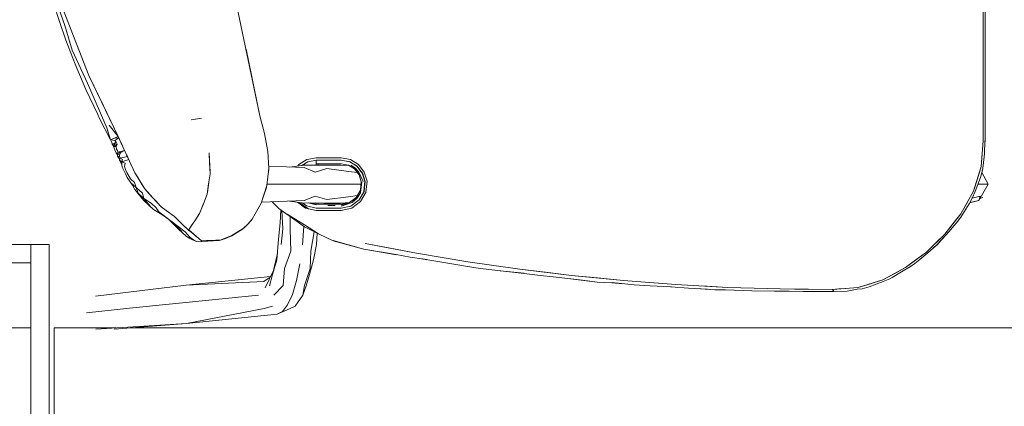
# Model space of a CAD drawing. Header units: millimetres. Extents: x -261 to 187, y -214 to 106.
# Tile 955 of 1056: x -211.856 to -211.32, y 17.884 to 18.095. Entities that reach past the tile are written whole.
import ezdxf

# ---------------------------------------------------------------- set-up
doc = ezdxf.new("R2010")
doc.units = ezdxf.units.MM
doc.header["$LTSCALE"] = 0.005
doc.header["$MEASUREMENT"] = 0
for name, color, linetype, lineweight in [('IFC-Elemento de mobília-Contorno', 9, 'Continuous', 5), ('IFC-Parede padrão-Contorno', 9, 'Continuous', 5), ('IFC-Pilar-Contorno', 9, 'Continuous', 5), ('IFC-Viga-Contorno', 9, 'Continuous', 5)]:
    doc.layers.add(name, color=color, linetype=linetype, lineweight=lineweight)

msp = doc.modelspace()

# ---------------------------------------------------------------- linework, layer by layer
at = {"layer": 'IFC-Elemento de mobília-Contorno', "lineweight": 5}
for p, q in [((-211.74063, 18.11517), (-211.72549, 18.04252)), ((-211.83706, 18.10708), (-211.83173, 18.09187)), ((-211.33087, 18.08766), (-211.33087, 18.10914)), ((-211.83793, 18.10408), (-211.83114, 18.08374)), ((-211.83209, 18.09896), (-211.81867, 18.06461)), ((-211.83209, 18.09896), (-211.82538, 18.08179)), ((-211.33195, 18.10026), (-211.33195, 18.08246)), ((-211.33087, 18.08909), (-211.33087, 18.09911)), ((-211.83173, 18.09187), (-211.82771, 18.07843)), ((-211.33195, 18.09136), (-211.33195, 18.08246)), ((-211.33087, 18.07908), (-211.33087, 18.08909)), ((-211.33087, 18.06618), (-211.33087, 18.08766)), ((-211.83114, 18.08374), (-211.826, 18.07075)), ((-211.82538, 18.08179), (-211.81867, 18.06461)), ((-211.33195, 18.08246), (-211.33191, 18.06465)), ((-211.82771, 18.07843), (-211.81931, 18.06034)), ((-211.73306, 18.07885), (-211.72549, 18.04252)), ((-211.33087, 18.06906), (-211.33087, 18.07908)), ((-211.826, 18.07075), (-211.82015, 18.05699)), ((-211.33193, 18.07356), (-211.33191, 18.06465)), ((-211.33087, 18.05903), (-211.33087, 18.06906)), ((-211.81867, 18.06461), (-211.80264, 18.03139)), ((-211.81867, 18.06461), (-211.81065, 18.048)), ((-211.33191, 18.06465), (-211.33186, 18.04685)), ((-211.33191, 18.06465), (-211.33189, 18.05575)), ((-211.33087, 18.04757), (-211.33087, 18.06618)), ((-211.81931, 18.06034), (-211.81276, 18.04524)), ((-211.33087, 18.04901), (-211.33087, 18.05903)), ((-211.82015, 18.05699), (-211.81373, 18.04325)), ((-211.33189, 18.05575), (-211.33186, 18.04685)), ((-211.81065, 18.048), (-211.80264, 18.03139)), ((-211.33087, 18.03899), (-211.33087, 18.04901)), ((-211.81373, 18.04325), (-211.81272, 18.04118)), ((-211.81276, 18.04524), (-211.80873, 18.0361)), ((-211.72549, 18.04252), (-211.72307, 18.03287)), ((-211.33191, 18.02898), (-211.33186, 18.04685)), ((-211.33188, 18.03906), (-211.33186, 18.04685)), ((-211.33087, 18.02898), (-211.33087, 18.04757)), ((-211.81272, 18.04118), (-211.80674, 18.02946)), ((-211.80757, 18.03755), (-211.80264, 18.03139)), ((-211.76288, 18.04044), (-211.75732, 18.0414)), ((-211.76288, 18.04044), (-211.75948, 18.04103)), ((-211.75948, 18.04103), (-211.75732, 18.0414)), ((-211.33191, 18.02898), (-211.33188, 18.03906)), ((-211.33087, 18.02889), (-211.33087, 18.03899)), ((-211.80873, 18.0361), (-211.80674, 18.02946)), ((-211.72307, 18.03287), (-211.72122, 18.02309)), ((-211.80674, 18.02946), (-211.80469, 18.03042)), ((-211.80674, 18.02946), (-211.80549, 18.03005)), ((-211.80674, 18.02946), (-211.80446, 18.02914)), ((-211.80674, 18.02946), (-211.80614, 18.02809)), ((-211.80614, 18.02809), (-211.80592, 18.02723)), ((-211.80592, 18.02723), (-211.80379, 18.02827)), ((-211.80592, 18.02723), (-211.805, 18.02686)), ((-211.80592, 18.02723), (-211.80509, 18.02624)), ((-211.80549, 18.03005), (-211.80425, 18.03063)), ((-211.80515, 18.02589), (-211.80323, 18.02706)), ((-211.80515, 18.02589), (-211.805, 18.02686)), ((-211.805, 18.02686), (-211.80379, 18.02827)), ((-211.80469, 18.03042), (-211.80264, 18.03139)), ((-211.80469, 18.03042), (-211.80228, 18.0306)), ((-211.80446, 18.02914), (-211.80228, 18.0306)), ((-211.80446, 18.02914), (-211.80379, 18.02827)), ((-211.80425, 18.03063), (-211.80264, 18.03139)), ((-211.80381, 18.02587), (-211.80323, 18.02706)), ((-211.80379, 18.02827), (-211.80323, 18.02706)), ((-211.80264, 18.03139), (-211.79988, 18.02533)), ((-211.80264, 18.03139), (-211.80228, 18.0306)), ((-211.80234, 18.03072), (-211.80187, 18.0297)), ((-211.80187, 18.0297), (-211.80149, 18.02886)), ((-211.80149, 18.02886), (-211.8011, 18.02802)), ((-211.8011, 18.02802), (-211.80072, 18.02717)), ((-211.80072, 18.02717), (-211.80033, 18.02633)), ((-211.80033, 18.02633), (-211.79988, 18.02533)), ((-211.33294, 18.01493), (-211.33191, 18.02898)), ((-211.33118, 18.02197), (-211.33094, 18.02891)), ((-211.33099, 18.02763), (-211.33087, 18.02889)), ((-211.33098, 18.02776), (-211.33087, 18.02898)), ((-211.80515, 18.02589), (-211.80381, 18.02587)), ((-211.80515, 18.02589), (-211.80488, 18.02503)), ((-211.80488, 18.02503), (-211.80451, 18.02415)), ((-211.80451, 18.02415), (-211.80402, 18.0232)), ((-211.80402, 18.0232), (-211.80371, 18.02239)), ((-211.80381, 18.02587), (-211.80353, 18.02443)), ((-211.80371, 18.02239), (-211.803, 18.02184)), ((-211.80371, 18.02239), (-211.80296, 18.02127)), ((-211.80353, 18.02443), (-211.80294, 18.02373)), ((-211.80306, 18.02181), (-211.80127, 18.02266)), ((-211.803, 18.02184), (-211.80281, 18.02283)), ((-211.803, 18.02184), (-211.80197, 18.02135)), ((-211.803, 18.02184), (-211.80291, 18.02063)), ((-211.80294, 18.02373), (-211.80281, 18.02283)), ((-211.80281, 18.02283), (-211.79918, 18.02379)), ((-211.80281, 18.02283), (-211.80127, 18.02266)), ((-211.80197, 18.02135), (-211.80127, 18.02266)), ((-211.80197, 18.02135), (-211.80185, 18.02039)), ((-211.80127, 18.02266), (-211.79918, 18.02379)), ((-211.79988, 18.02533), (-211.79649, 18.01788)), ((-211.79988, 18.02533), (-211.79956, 18.02464)), ((-211.79956, 18.02464), (-211.79918, 18.02379)), ((-211.79918, 18.02379), (-211.7988, 18.02295)), ((-211.7988, 18.02295), (-211.79841, 18.02211)), ((-211.79841, 18.02211), (-211.79803, 18.02126)), ((-211.79803, 18.02126), (-211.79764, 18.02042)), ((-211.75315, 18.02244), (-211.75284, 18.01676)), ((-211.75315, 18.02244), (-211.75249, 18.01194)), ((-211.72122, 18.02309), (-211.72059, 18.01408)), ((-211.33294, 18.01493), (-211.33242, 18.02195)), ((-211.33192, 18.01562), (-211.33118, 18.02197)), ((-211.80291, 18.02063), (-211.80185, 18.02039)), ((-211.80291, 18.02063), (-211.80173, 18.01872)), ((-211.80185, 18.02039), (-211.80148, 18.0195)), ((-211.80184, 18.01838), (-211.80148, 18.0195)), ((-211.80184, 18.01838), (-211.80066, 18.01745)), ((-211.80184, 18.01838), (-211.80064, 18.01611)), ((-211.80148, 18.0195), (-211.79764, 18.02042)), ((-211.80148, 18.0195), (-211.80029, 18.01887)), ((-211.80066, 18.01745), (-211.80029, 18.01887)), ((-211.80066, 18.01745), (-211.79687, 18.01873)), ((-211.80066, 18.01745), (-211.79886, 18.01677)), ((-211.80066, 18.01745), (-211.80064, 18.01601)), ((-211.80064, 18.01601), (-211.80038, 18.01459)), ((-211.79926, 18.0149), (-211.79886, 18.01677)), ((-211.79764, 18.02042), (-211.79726, 18.01957)), ((-211.79726, 18.01958), (-211.79687, 18.01873)), ((-211.79687, 18.01873), (-211.79649, 18.01788)), ((-211.79649, 18.01788), (-211.79353, 18.01149)), ((-211.79649, 18.01788), (-211.79575, 18.01628)), ((-211.79575, 18.01628), (-211.79501, 18.01469)), ((-211.75284, 18.01676), (-211.75252, 18.01107)), ((-211.7093, 18.0147), (-211.70141, 18.0158)), ((-211.70491, 18.01531), (-211.70435, 18.01603)), ((-211.70435, 18.01603), (-211.69994, 18.01874)), ((-211.70269, 18.01562), (-211.69943, 18.01761)), ((-211.70141, 18.0158), (-211.69541, 18.01565)), ((-211.70124, 18.01579), (-211.70124, 18.01651)), ((-211.69994, 18.01874), (-211.69478, 18.01971)), ((-211.69943, 18.01761), (-211.69478, 18.01846)), ((-211.69541, 18.01565), (-211.69074, 18.0158)), ((-211.69485, 18.01969), (-211.69147, 18.0197)), ((-211.69485, 18.01845), (-211.69148, 18.01845)), ((-211.69485, 18.01845), (-211.69485, 18.01768)), ((-211.69485, 18.01768), (-211.69484, 18.01703)), ((-211.69484, 18.01703), (-211.69483, 18.0166)), ((-211.69483, 18.0166), (-211.69482, 18.01645)), ((-211.69482, 18.01645), (-211.69143, 18.01645)), ((-211.6948, 18.01567), (-211.69479, 18.01645)), ((-211.69478, 18.01845), (-211.69478, 18.01846)), ((-211.69478, 18.01846), (-211.6914, 18.01846)), ((-211.69383, 18.01845), (-211.69383, 18.01846)), ((-211.69383, 18.0157), (-211.69383, 18.01645)), ((-211.69148, 18.01845), (-211.6881, 18.01845)), ((-211.69147, 18.0197), (-211.6881, 18.0197)), ((-211.69143, 18.01645), (-211.68805, 18.01645)), ((-211.6914, 18.01846), (-211.68801, 18.01846)), ((-211.69074, 18.0158), (-211.68159, 18.0158)), ((-211.6881, 18.0197), (-211.68472, 18.0197)), ((-211.6881, 18.01845), (-211.68472, 18.01845)), ((-211.68805, 18.01645), (-211.68467, 18.01645)), ((-211.68801, 18.01846), (-211.68463, 18.01846)), ((-211.68472, 18.0197), (-211.68134, 18.0197)), ((-211.68472, 18.01845), (-211.68134, 18.01845)), ((-211.68467, 18.01645), (-211.68129, 18.01645)), ((-211.68463, 18.01846), (-211.68124, 18.01846)), ((-211.68159, 18.0158), (-211.67698, 18.01548)), ((-211.68134, 18.0197), (-211.67626, 18.01874)), ((-211.68134, 18.01845), (-211.6767, 18.01758)), ((-211.68129, 18.01645), (-211.67736, 18.01572)), ((-211.68124, 18.01846), (-211.67659, 18.0176)), ((-211.67736, 18.01572), (-211.67394, 18.01364)), ((-211.67679, 18.01764), (-211.67266, 18.01513)), ((-211.67659, 18.0176), (-211.67255, 18.01514)), ((-211.67626, 18.01874), (-211.67185, 18.01604)), ((-211.67606, 18.01578), (-211.67356, 18.0141)), ((-211.67185, 18.01604), (-211.66867, 18.01194)), ((-211.33232, 18.01285), (-211.33192, 18.01562)), ((-211.80038, 18.01459), (-211.79951, 18.01276)), ((-211.79951, 18.01276), (-211.79869, 18.01097)), ((-211.79926, 18.0149), (-211.79861, 18.01335)), ((-211.79869, 18.01097), (-211.79765, 18.00904)), ((-211.79861, 18.01335), (-211.79783, 18.01174)), ((-211.79783, 18.01174), (-211.79594, 18.00823)), ((-211.79501, 18.01469), (-211.79427, 18.01309)), ((-211.79427, 18.01309), (-211.79353, 18.01149)), ((-211.79353, 18.01149), (-211.78816, 18.00275)), ((-211.79353, 18.01149), (-211.79219, 18.0093)), ((-211.7534, 18.00548), (-211.75252, 18.01107)), ((-211.75255, 18.01151), (-211.75249, 18.01194)), ((-211.72172, 18.00458), (-211.72059, 18.01408)), ((-211.72113, 18.00951), (-211.72062, 18.01329)), ((-211.72067, 18.01514), (-211.70133, 18.01441)), ((-211.72064, 18.01367), (-211.72062, 18.01329)), ((-211.70133, 18.01441), (-211.6954, 18.01199)), ((-211.6954, 18.01199), (-211.68906, 18.01391)), ((-211.68906, 18.01391), (-211.67719, 18.01233)), ((-211.67719, 18.01233), (-211.67242, 18.01167)), ((-211.67472, 18.01449), (-211.67254, 18.01233)), ((-211.67394, 18.01364), (-211.67149, 18.01047)), ((-211.67356, 18.0141), (-211.67161, 18.01181)), ((-211.67279, 18.0152), (-211.67263, 18.01519)), ((-211.67272, 18.0152), (-211.66977, 18.0114)), ((-211.67255, 18.01514), (-211.6711, 18.01326)), ((-211.67254, 18.01233), (-211.67094, 18.00972)), ((-211.67161, 18.01181), (-211.66938, 18.00681)), ((-211.67149, 18.01047), (-211.67034, 18.00664)), ((-211.6711, 18.01326), (-211.66965, 18.01138)), ((-211.66977, 18.0114), (-211.66841, 18.00693)), ((-211.66974, 18.0113), (-211.66962, 18.01128)), ((-211.66969, 18.01152), (-211.66897, 18.00909)), ((-211.66867, 18.01194), (-211.66715, 18.00693)), ((-211.33709, 18.0015), (-211.33294, 18.01493)), ((-211.33501, 18.00822), (-211.33294, 18.01493)), ((-211.33339, 18.009), (-211.33231, 18.01292)), ((-211.33267, 18.01163), (-211.32908, 18.00543)), ((-211.33234, 18.01285), (-211.33231, 18.01292)), ((-211.33233, 18.01285), (-211.33232, 18.01285)), ((-211.33232, 18.01285), (-211.33232, 18.01292)), ((-211.33231, 18.01292), (-211.33231, 18.01299)), ((-211.79765, 18.00904), (-211.79577, 18.00602)), ((-211.79594, 18.00823), (-211.79371, 18.0063)), ((-211.79577, 18.00602), (-211.79283, 18.00346)), ((-211.79577, 18.00602), (-211.79487, 18.00486)), ((-211.79487, 18.00486), (-211.79351, 18.00237)), ((-211.79487, 18.00486), (-211.79351, 18.00237)), ((-211.79371, 18.0063), (-211.79283, 18.00346)), ((-211.79219, 18.0093), (-211.79085, 18.00712)), ((-211.79085, 18.00712), (-211.7895, 18.00494)), ((-211.7895, 18.00494), (-211.78816, 18.00275)), ((-211.75427, 17.99989), (-211.7534, 18.00548)), ((-211.75401, 18.00088), (-211.75326, 18.00635)), ((-211.75335, 18.00576), (-211.75334, 18.00575)), ((-211.72162, 18.00543), (-211.71308, 18.00543)), ((-211.71308, 18.00543), (-211.69626, 18.00543)), ((-211.69626, 18.00543), (-211.6909, 18.00543)), ((-211.6909, 18.00543), (-211.68131, 18.00543)), ((-211.68131, 18.00543), (-211.67046, 18.00543)), ((-211.6708, 18.00207), (-211.67034, 18.00664)), ((-211.67077, 18.00056), (-211.67008, 18.00671)), ((-211.66897, 18.00909), (-211.66828, 18.0068)), ((-211.66895, 18.00146), (-211.66841, 18.00693)), ((-211.66883, 18.00145), (-211.66828, 18.0068)), ((-211.66855, 18.00543), (-211.66842, 18.00543)), ((-211.66778, 18.00101), (-211.66715, 18.00693)), ((-211.33709, 18.0015), (-211.33501, 18.00822)), ((-211.33631, 18.00144), (-211.33339, 18.009)), ((-211.33477, 18.00543), (-211.3341, 18.00543)), ((-211.33427, 17.99645), (-211.32908, 18.00543)), ((-211.3341, 18.00543), (-211.33035, 18.00543)), ((-211.33035, 18.00543), (-211.32908, 18.00543)), ((-211.79351, 18.00237), (-211.79111, 17.99941)), ((-211.79351, 18.00237), (-211.78872, 17.99645)), ((-211.79283, 18.00346), (-211.79178, 18.0005)), ((-211.79283, 18.00346), (-211.7894, 18.00042)), ((-211.79178, 18.0005), (-211.78861, 17.99756)), ((-211.7894, 18.00042), (-211.78861, 17.99756)), ((-211.78816, 18.00275), (-211.78369, 17.99791)), ((-211.78816, 18.00275), (-211.78592, 18.00033)), ((-211.78754, 18.00208), (-211.78753, 18.00207)), ((-211.78592, 18.00033), (-211.78369, 17.99791)), ((-211.75628, 17.99468), (-211.75427, 17.99989)), ((-211.75419, 18.00041), (-211.75401, 18.00088)), ((-211.72478, 17.9951), (-211.72172, 18.00458)), ((-211.72394, 17.99765), (-211.72195, 18.00356)), ((-211.72352, 17.999), (-211.72195, 18.00356)), ((-211.72195, 18.00356), (-211.72187, 18.00409)), ((-211.67308, 17.99808), (-211.6708, 18.00207)), ((-211.67266, 17.99764), (-211.67077, 18.00056)), ((-211.67165, 17.9967), (-211.66895, 18.00146)), ((-211.67153, 17.99678), (-211.66883, 18.00145)), ((-211.67077, 18.00056), (-211.67069, 18.00188)), ((-211.67073, 17.99585), (-211.66772, 18.00112)), ((-211.67005, 17.99951), (-211.66993, 17.99953)), ((-211.34396, 17.98921), (-211.33709, 18.0015)), ((-211.34053, 17.99535), (-211.33709, 18.0015)), ((-211.33784, 17.99767), (-211.33631, 18.00144)), ((-211.78872, 17.99645), (-211.78346, 17.99163)), ((-211.78872, 17.99645), (-211.78609, 17.99404)), ((-211.78861, 17.99756), (-211.78473, 17.99499)), ((-211.78861, 17.99756), (-211.78502, 17.99315)), ((-211.78473, 17.99499), (-211.782, 17.99255)), ((-211.78369, 17.99791), (-211.77922, 17.99307)), ((-211.78369, 17.99791), (-211.78146, 17.99549)), ((-211.75831, 17.9894), (-211.75628, 17.99468)), ((-211.75796, 17.99011), (-211.75639, 17.99441)), ((-211.72979, 17.98624), (-211.72478, 17.9951)), ((-211.72738, 17.99047), (-211.72515, 17.99428)), ((-211.72515, 17.99428), (-211.72499, 17.99474)), ((-211.72515, 17.99428), (-211.725, 17.99471)), ((-211.72463, 17.99557), (-211.70124, 17.99645)), ((-211.72408, 17.99726), (-211.72394, 17.99765)), ((-211.71883, 17.99579), (-211.71519, 17.9921)), ((-211.7093, 17.99615), (-211.70141, 17.99506)), ((-211.70506, 17.99556), (-211.70066, 17.99233)), ((-211.70401, 17.99542), (-211.7023, 17.99411)), ((-211.704, 17.99542), (-211.70357, 17.99508)), ((-211.70357, 17.99508), (-211.7023, 17.99411)), ((-211.7025, 17.99521), (-211.70016, 17.99348)), ((-211.7023, 17.99411), (-211.70096, 17.99322)), ((-211.7023, 17.99411), (-211.69912, 17.992)), ((-211.70141, 17.99506), (-211.69541, 17.9952)), ((-211.70133, 17.99645), (-211.6954, 17.99886)), ((-211.70133, 17.99645), (-211.70124, 17.99645)), ((-211.69924, 17.99511), (-211.69483, 17.99412)), ((-211.69922, 17.99511), (-211.69914, 17.99509)), ((-211.69917, 17.99511), (-211.69914, 17.99509)), ((-211.69823, 17.99514), (-211.69482, 17.99441)), ((-211.69541, 17.9952), (-211.69074, 17.99506)), ((-211.6954, 17.99886), (-211.68906, 17.99694)), ((-211.69495, 17.99444), (-211.69491, 17.99506)), ((-211.69491, 17.99506), (-211.69491, 17.99519)), ((-211.69482, 17.99441), (-211.69143, 17.99441)), ((-211.69383, 17.99506), (-211.69383, 17.99516)), ((-211.69383, 17.99506), (-211.69382, 17.99441)), ((-211.69143, 17.99441), (-211.68805, 17.99441)), ((-211.69074, 17.99506), (-211.68159, 17.99506)), ((-211.68906, 17.99694), (-211.67719, 17.99853)), ((-211.68805, 17.99441), (-211.68467, 17.99441)), ((-211.68467, 17.99441), (-211.68129, 17.99441)), ((-211.68159, 17.99506), (-211.67677, 17.99539)), ((-211.68133, 17.99336), (-211.67535, 17.99544)), ((-211.68133, 17.99336), (-211.67775, 17.99478)), ((-211.68131, 17.99412), (-211.67775, 17.99478)), ((-211.68129, 17.99441), (-211.67679, 17.99537)), ((-211.67775, 17.99478), (-211.67465, 17.99647)), ((-211.67719, 17.99853), (-211.67245, 17.99919)), ((-211.67679, 17.99537), (-211.67308, 17.99808)), ((-211.67603, 17.99346), (-211.67153, 17.99678)), ((-211.67552, 17.99232), (-211.67073, 17.99585)), ((-211.67535, 17.99544), (-211.67266, 17.99764)), ((-211.67465, 17.99647), (-211.67214, 17.99898)), ((-211.67154, 17.99678), (-211.67153, 17.99678)), ((-211.34411, 17.98746), (-211.33956, 17.99459)), ((-211.34396, 17.98921), (-211.34045, 17.99547)), ((-211.33956, 17.99459), (-211.33784, 17.99767)), ((-211.33928, 17.99511), (-211.33427, 17.99645)), ((-211.33913, 17.99537), (-211.33427, 17.99645)), ((-211.33786, 17.99765), (-211.33346, 17.99887)), ((-211.33786, 17.99765), (-211.33784, 17.99768)), ((-211.33786, 17.99765), (-211.33784, 17.99767)), ((-211.33785, 17.99765), (-211.33784, 17.99767)), ((-211.33784, 17.99768), (-211.33783, 17.99771)), ((-211.33427, 17.99645), (-211.33346, 17.99887)), ((-211.33368, 17.99747), (-211.33208, 17.99814)), ((-211.78346, 17.99163), (-211.77895, 17.98883)), ((-211.782, 17.99255), (-211.78051, 17.9903)), ((-211.78051, 17.9903), (-211.77388, 17.98516)), ((-211.77922, 17.99307), (-211.77648, 17.99102)), ((-211.77895, 17.98883), (-211.77388, 17.98516)), ((-211.77648, 17.99102), (-211.77205, 17.9877)), ((-211.76095, 17.98545), (-211.75829, 17.98946)), ((-211.75814, 17.98983), (-211.75796, 17.99011)), ((-211.75754, 17.9914), (-211.75749, 17.9914)), ((-211.72809, 17.98926), (-211.72738, 17.99047)), ((-211.71519, 17.9921), (-211.70581, 17.9854)), ((-211.71453, 17.9843), (-211.71412, 17.99133)), ((-211.71363, 17.99099), (-211.71299, 17.98101)), ((-211.71072, 17.98901), (-211.70117, 17.98329)), ((-211.70096, 17.99322), (-211.69962, 17.99233)), ((-211.70066, 17.99233), (-211.69485, 17.99108)), ((-211.70016, 17.99348), (-211.69485, 17.99233)), ((-211.69962, 17.99233), (-211.69912, 17.992)), ((-211.69485, 17.99233), (-211.69147, 17.99233)), ((-211.69485, 17.99108), (-211.69147, 17.99108)), ((-211.69147, 17.99233), (-211.68809, 17.99233)), ((-211.69147, 17.99108), (-211.6881, 17.99108)), ((-211.68846, 17.99379), (-211.68459, 17.99376)), ((-211.6881, 17.99108), (-211.68472, 17.99108)), ((-211.68809, 17.99233), (-211.68471, 17.99232)), ((-211.68472, 17.99108), (-211.68134, 17.99107)), ((-211.68471, 17.99232), (-211.68133, 17.99232)), ((-211.68134, 17.99107), (-211.67552, 17.99232)), ((-211.68133, 17.99232), (-211.67603, 17.99346)), ((-211.35269, 17.97816), (-211.34396, 17.98921)), ((-211.34833, 17.98368), (-211.34396, 17.98921)), ((-211.77443, 17.98556), (-211.76956, 17.98069)), ((-211.77388, 17.98516), (-211.76807, 17.97951)), ((-211.77388, 17.98516), (-211.76613, 17.97937)), ((-211.77205, 17.9877), (-211.77018, 17.9859)), ((-211.77205, 17.9877), (-211.76797, 17.98377)), ((-211.77018, 17.9859), (-211.7683, 17.98409)), ((-211.7683, 17.98409), (-211.76634, 17.98221)), ((-211.76797, 17.98377), (-211.76437, 17.98032)), ((-211.76267, 17.98288), (-211.76095, 17.98545)), ((-211.73482, 17.98109), (-211.73186, 17.98383)), ((-211.73356, 17.9822), (-211.73212, 17.9835)), ((-211.73212, 17.9835), (-211.73112, 17.98465)), ((-211.73186, 17.98383), (-211.72979, 17.98624)), ((-211.73112, 17.98465), (-211.73011, 17.9858)), ((-211.73011, 17.9858), (-211.72997, 17.98604)), ((-211.73011, 17.9858), (-211.73, 17.986)), ((-211.73011, 17.9858), (-211.73, 17.986)), ((-211.71531, 17.97538), (-211.71453, 17.9843)), ((-211.70908, 17.98773), (-211.70906, 17.98088)), ((-211.70581, 17.9854), (-211.70114, 17.98206)), ((-211.35269, 17.97816), (-211.34833, 17.98368)), ((-211.34759, 17.98286), (-211.34643, 17.98422)), ((-211.34643, 17.98422), (-211.34411, 17.98746)), ((-211.76956, 17.98069), (-211.76579, 17.97721)), ((-211.76634, 17.98221), (-211.76535, 17.98126)), ((-211.76613, 17.97937), (-211.76355, 17.97641)), ((-211.76535, 17.98126), (-211.76437, 17.98032)), ((-211.76437, 17.98032), (-211.76266, 17.98289)), ((-211.76437, 17.98032), (-211.76242, 17.97877)), ((-211.76421, 17.98056), (-211.75723, 17.97453)), ((-211.76419, 17.98054), (-211.76267, 17.98288)), ((-211.76408, 17.98076), (-211.76405, 17.98075)), ((-211.7632, 17.98208), (-211.76319, 17.98207)), ((-211.76284, 17.9791), (-211.76244, 17.97902)), ((-211.76283, 17.9791), (-211.76244, 17.97902)), ((-211.76242, 17.97877), (-211.76046, 17.97722)), ((-211.74073, 17.97728), (-211.73786, 17.97908)), ((-211.7407, 17.97734), (-211.73468, 17.98117)), ((-211.73786, 17.97908), (-211.735, 17.98089)), ((-211.735, 17.98089), (-211.73356, 17.9822)), ((-211.71387, 17.97253), (-211.71299, 17.98101)), ((-211.70906, 17.98088), (-211.70874, 17.9688)), ((-211.70237, 17.97229), (-211.7016, 17.98239)), ((-211.70117, 17.98329), (-211.69367, 17.97836)), ((-211.70114, 17.98206), (-211.70014, 17.98158)), ((-211.70114, 17.98206), (-211.69367, 17.97836)), ((-211.70114, 17.98206), (-211.70014, 17.98158)), ((-211.69773, 17.9688), (-211.6959, 17.97947)), ((-211.69477, 17.97253), (-211.69427, 17.97866)), ((-211.69367, 17.97836), (-211.68557, 17.97459)), ((-211.3628, 17.96833), (-211.35269, 17.97816)), ((-211.35775, 17.97324), (-211.35269, 17.97816)), ((-211.35425, 17.97548), (-211.35058, 17.97943)), ((-211.35058, 17.97943), (-211.34759, 17.98286)), ((-211.76579, 17.97721), (-211.76399, 17.97597)), ((-211.76399, 17.97597), (-211.76213, 17.97503)), ((-211.76355, 17.97641), (-211.76169, 17.97496)), ((-211.76213, 17.97503), (-211.75976, 17.97412)), ((-211.76169, 17.97496), (-211.75976, 17.97412)), ((-211.76046, 17.97722), (-211.75918, 17.97621)), ((-211.75976, 17.97412), (-211.75808, 17.97395)), ((-211.75808, 17.97395), (-211.7539, 17.97439)), ((-211.75723, 17.97453), (-211.74698, 17.97487)), ((-211.75707, 17.97453), (-211.75455, 17.97461)), ((-211.75455, 17.97461), (-211.75204, 17.9747)), ((-211.7539, 17.97439), (-211.74759, 17.97466)), ((-211.75268, 17.97468), (-211.75266, 17.97468)), ((-211.75204, 17.9747), (-211.74952, 17.97478)), ((-211.74952, 17.97478), (-211.74701, 17.97486)), ((-211.74759, 17.97466), (-211.74701, 17.97486)), ((-211.74708, 17.97487), (-211.7407, 17.97734)), ((-211.74705, 17.97486), (-211.74387, 17.97607)), ((-211.74701, 17.97486), (-211.74387, 17.97607)), ((-211.747, 17.97486), (-211.74429, 17.97581)), ((-211.74429, 17.97581), (-211.74073, 17.97728)), ((-211.74387, 17.97607), (-211.74073, 17.97728)), ((-211.74311, 17.97636), (-211.74246, 17.97666)), ((-211.7163, 17.96423), (-211.71531, 17.97538)), ((-211.68559, 17.9746), (-211.66895, 17.9699)), ((-211.68557, 17.97459), (-211.66895, 17.9699)), ((-211.6683, 17.97301), (-211.65555, 17.97062)), ((-211.6683, 17.97301), (-211.64034, 17.96776)), ((-211.3628, 17.96833), (-211.35775, 17.97324)), ((-211.35768, 17.97184), (-211.35425, 17.97548)), ((-211.35696, 17.97241), (-211.35353, 17.97625)), ((-211.35695, 17.97241), (-211.35349, 17.97629)), ((-211.71858, 17.95617), (-211.71601, 17.96754)), ((-211.71212, 17.95949), (-211.70874, 17.9688)), ((-211.69809, 17.95949), (-211.69773, 17.9688)), ((-211.69629, 17.96423), (-211.69477, 17.97253)), ((-211.66895, 17.9699), (-211.65612, 17.96777)), ((-211.66895, 17.9699), (-211.6512, 17.96696)), ((-211.66012, 17.9685), (-211.65139, 17.96699)), ((-211.65612, 17.96777), (-211.65123, 17.96696)), ((-211.65555, 17.97062), (-211.64794, 17.96919)), ((-211.64794, 17.96919), (-211.64034, 17.96776)), ((-211.64034, 17.96776), (-211.62631, 17.96544)), ((-211.64034, 17.96776), (-211.61227, 17.96311)), ((-211.37408, 17.95989), (-211.3628, 17.96833)), ((-211.36844, 17.96411), (-211.3628, 17.96833)), ((-211.36636, 17.9643), (-211.36198, 17.96805)), ((-211.36198, 17.96805), (-211.35768, 17.97184)), ((-211.35909, 17.9706), (-211.35695, 17.97241)), ((-211.35905, 17.97064), (-211.35696, 17.97241)), ((-211.71858, 17.95617), (-211.7163, 17.96423)), ((-211.70558, 17.95286), (-211.70373, 17.96196)), ((-211.69851, 17.95617), (-211.69629, 17.96423)), ((-211.65139, 17.96699), (-211.64372, 17.96563)), ((-211.64372, 17.96563), (-211.6362, 17.96449)), ((-211.63714, 17.96463), (-211.63477, 17.96424)), ((-211.63704, 17.96461), (-211.63488, 17.96426)), ((-211.6362, 17.96449), (-211.62543, 17.96261)), ((-211.62631, 17.96544), (-211.61227, 17.96311)), ((-211.62543, 17.96261), (-211.61675, 17.96122)), ((-211.61227, 17.96311), (-211.5982, 17.96109)), ((-211.61227, 17.96311), (-211.58412, 17.95907)), ((-211.37408, 17.95989), (-211.36844, 17.96411)), ((-211.37151, 17.96052), (-211.36902, 17.96218)), ((-211.36902, 17.96218), (-211.36636, 17.9643)), ((-211.72266, 17.94894), (-211.7181, 17.9583)), ((-211.71292, 17.95011), (-211.71212, 17.95949)), ((-211.7012, 17.95011), (-211.69809, 17.95949)), ((-211.61675, 17.96122), (-211.61357, 17.96073)), ((-211.61357, 17.96073), (-211.60566, 17.95942)), ((-211.60566, 17.95942), (-211.59769, 17.9585)), ((-211.60566, 17.95942), (-211.58972, 17.95758)), ((-211.5982, 17.96109), (-211.58412, 17.95907)), ((-211.59478, 17.95824), (-211.58169, 17.95687)), ((-211.58972, 17.95758), (-211.58174, 17.95666)), ((-211.58972, 17.95758), (-211.58175, 17.95666)), ((-211.58412, 17.95907), (-211.57, 17.95736)), ((-211.58412, 17.95907), (-211.55588, 17.95565)), ((-211.58175, 17.95666), (-211.57293, 17.95553)), ((-211.57, 17.95736), (-211.55588, 17.95565)), ((-211.38649, 17.95324), (-211.37408, 17.95989)), ((-211.38649, 17.95324), (-211.38028, 17.95657)), ((-211.38135, 17.95462), (-211.37635, 17.95755)), ((-211.38028, 17.95657), (-211.37408, 17.95989)), ((-211.37635, 17.95755), (-211.37151, 17.96052)), ((-211.76557, 17.95028), (-211.71971, 17.95499)), ((-211.76557, 17.95028), (-211.72334, 17.95231)), ((-211.72334, 17.95231), (-211.71984, 17.95472)), ((-211.72032, 17.95005), (-211.71858, 17.95617)), ((-211.70783, 17.94533), (-211.70558, 17.95286)), ((-211.70037, 17.95005), (-211.69851, 17.95617)), ((-211.57293, 17.95553), (-211.56581, 17.95482)), ((-211.56582, 17.95482), (-211.55784, 17.9539)), ((-211.56581, 17.95482), (-211.55784, 17.9539)), ((-211.55784, 17.9539), (-211.54988, 17.95299)), ((-211.55784, 17.9539), (-211.54191, 17.95207)), ((-211.55588, 17.95565), (-211.54172, 17.95426)), ((-211.55588, 17.95565), (-211.52757, 17.95286)), ((-211.54988, 17.95299), (-211.54191, 17.95207)), ((-211.54191, 17.95207), (-211.5339, 17.95154)), ((-211.54172, 17.95426), (-211.52757, 17.95286)), ((-211.5339, 17.95154), (-211.5279, 17.95115)), ((-211.53387, 17.95173), (-211.5219, 17.95055)), ((-211.52757, 17.95286), (-211.51339, 17.95178)), ((-211.52757, 17.95286), (-211.4992, 17.9507)), ((-211.51339, 17.95178), (-211.4992, 17.9507)), ((-211.39992, 17.94908), (-211.38649, 17.95324)), ((-211.39992, 17.94908), (-211.39321, 17.95116)), ((-211.3939, 17.94951), (-211.38637, 17.95241)), ((-211.39321, 17.95116), (-211.38649, 17.95324)), ((-211.38637, 17.95241), (-211.38259, 17.95388)), ((-211.38259, 17.95388), (-211.38135, 17.95462)), ((-211.81489, 17.94433), (-211.76557, 17.95028)), ((-211.71784, 17.94485), (-211.71292, 17.95011)), ((-211.7021, 17.94485), (-211.7012, 17.95011)), ((-211.7021, 17.94485), (-211.70037, 17.95005)), ((-211.5219, 17.95055), (-211.51316, 17.94994)), ((-211.51316, 17.94994), (-211.50189, 17.94944)), ((-211.502, 17.94944), (-211.50145, 17.94941)), ((-211.50189, 17.94944), (-211.49224, 17.94875)), ((-211.4992, 17.9507), (-211.47079, 17.94917)), ((-211.49224, 17.94875), (-211.48188, 17.94816)), ((-211.48566, 17.94837), (-211.47787, 17.94786)), ((-211.48566, 17.94837), (-211.47787, 17.94786)), ((-211.485, 17.94993), (-211.47079, 17.94917)), ((-211.47787, 17.94786), (-211.47207, 17.94776)), ((-211.47207, 17.94776), (-211.45786, 17.94735)), ((-211.47079, 17.94917), (-211.45658, 17.94872)), ((-211.47079, 17.94917), (-211.44236, 17.94828)), ((-211.45786, 17.94735), (-211.44546, 17.94705)), ((-211.45658, 17.94872), (-211.44236, 17.94828)), ((-211.44546, 17.94705), (-211.43738, 17.947)), ((-211.44236, 17.94828), (-211.41394, 17.94803)), ((-211.44236, 17.94828), (-211.43462, 17.94821)), ((-211.43738, 17.947), (-211.43008, 17.94686)), ((-211.43462, 17.94821), (-211.42688, 17.94815)), ((-211.43008, 17.94686), (-211.42224, 17.94687)), ((-211.42688, 17.94815), (-211.41394, 17.94803)), ((-211.42224, 17.94687), (-211.41377, 17.94682)), ((-211.41409, 17.94782), (-211.41394, 17.94803)), ((-211.41409, 17.94782), (-211.41366, 17.9478)), ((-211.41394, 17.94803), (-211.39992, 17.94908)), ((-211.41394, 17.94803), (-211.41219, 17.94817)), ((-211.41394, 17.94803), (-211.41378, 17.94797)), ((-211.41378, 17.94797), (-211.41339, 17.94741)), ((-211.41377, 17.94682), (-211.41318, 17.94687)), ((-211.41366, 17.9478), (-211.41354, 17.94762)), ((-211.41362, 17.94686), (-211.40582, 17.94717)), ((-211.41354, 17.94762), (-211.4131, 17.94699)), ((-211.41344, 17.94748), (-211.4131, 17.94699)), ((-211.41219, 17.94817), (-211.41044, 17.9483)), ((-211.41044, 17.9483), (-211.40687, 17.94856)), ((-211.40693, 17.94856), (-211.39992, 17.94908)), ((-211.40582, 17.94717), (-211.4005, 17.9481)), ((-211.40053, 17.94809), (-211.39775, 17.94836)), ((-211.39775, 17.94836), (-211.3939, 17.94951)), ((-211.77304, 17.94016), (-211.74964, 17.94257)), ((-211.74964, 17.94257), (-211.72623, 17.94498)), ((-211.7104, 17.93966), (-211.70783, 17.94533)), ((-211.70637, 17.93898), (-211.7021, 17.94485)), ((-211.81985, 17.93535), (-211.79645, 17.93776)), ((-211.79645, 17.93776), (-211.77304, 17.94016)), ((-211.76543, 17.92954), (-211.72325, 17.93765)), ((-211.72325, 17.93765), (-211.71858, 17.93898)), ((-211.71613, 17.93462), (-211.70906, 17.93765)), ((-211.71613, 17.93462), (-211.71321, 17.93604)), ((-211.71321, 17.93604), (-211.7104, 17.93966)), ((-211.70906, 17.93765), (-211.70637, 17.93898)), ((-211.76543, 17.92954), (-211.71613, 17.93462)), ((-211.81477, 17.92637), (-211.76543, 17.92954)), ((-211.80474, 17.92637), (-211.76543, 17.92954))]:
    msp.add_line(p, q, dxfattribs=at)
at = {"layer": 'IFC-Parede padrão-Contorno', "lineweight": 5}
for p, q in [((-212.29361, 17.97251), (-211.8502, 17.97251)), ((-211.8502, 17.90489), (-211.8502, 17.97251)), ((-211.8502, 17.97251), (-211.84644, 17.97251)), ((-211.84644, 17.97251), (-211.84018, 17.97251)), ((-211.84018, 17.90489), (-211.84018, 17.97251)), ((-212.29361, 17.96249), (-211.8502, 17.96249)), ((-211.8502, 17.79216), (-211.8502, 17.90489)), ((-211.84018, 17.79216), (-211.84018, 17.90489))]:
    msp.add_line(p, q, dxfattribs=at)
at = {"layer": 'IFC-Pilar-Contorno', "lineweight": 5}
for p in [(-211.98477, 17.92705), (-211.8502, 17.84325)]:
    msp.add_line(p, (-211.8502, 17.92705), dxfattribs=at)
at = {"layer": 'IFC-Viga-Contorno', "lineweight": 5}
for p, q in [((-211.83748, 17.79216), (-211.83748, 17.92708)), ((-211.83748, 17.92708), (-211.80373, 17.92708)), ((-211.79594, 17.92708), (-211.02737, 17.92708))]:
    msp.add_line(p, q, dxfattribs=at)

doc.saveas('drawing.dxf')
